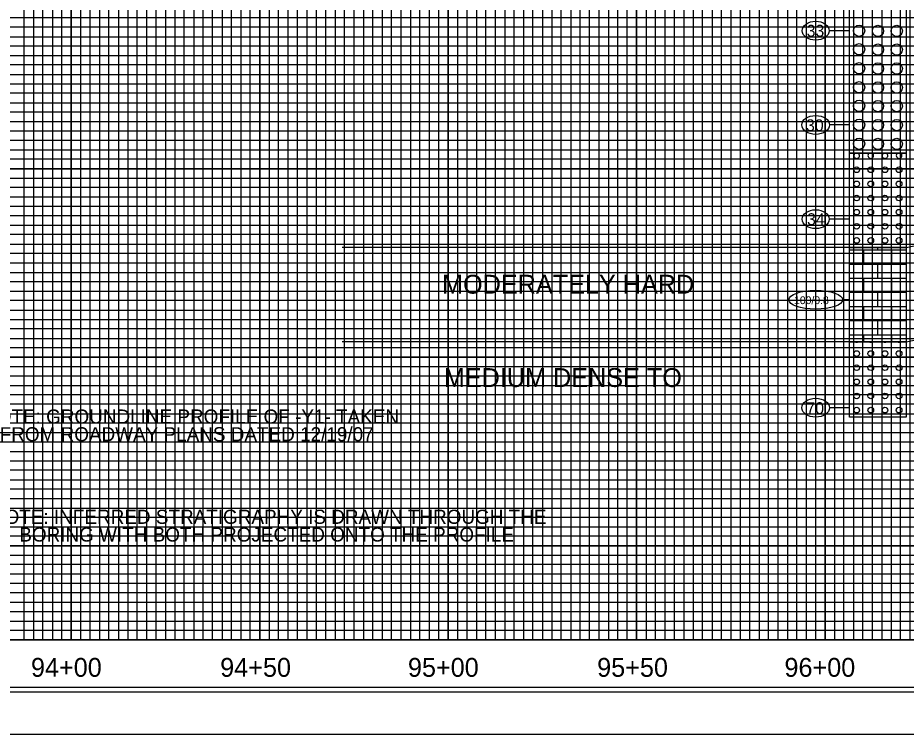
# Model space of a CAD drawing. Extents: x 2345490 to 2436403, y 465165 to 573888.
# Drawn here: x 2397334.9 to 2397806.3, y 557184.1 to 557564.2 of the extents above; entities that cross this region are included whole.
import ezdxf

# ---------------------------------------------------------------- set-up
doc = ezdxf.new("R2010")
doc.units = 0
for name, color, linetype in [('Prop Road Sect_ Boring - Material (Outline)', 7, 'Continuous'), ('Prop Road Sect_ Boring - Peripheral (SPT Oval + Leader)', 7, 'Continuous'), ('Prop Road Sect_ Boring - Peripheral (SPT Tx)', 7, 'Continuous'), ('Prop Strc Sect_ Grid - Tx + ticks', 7, 'Continuous'), ('Prop Strc Sect_ Material - Contact (General - Minor)', 7, 'Continuous'), ('Prop Strc Sect_ Material - Tx (Composite Desc)', 7, 'Continuous'), ('Sheet Cutting Line CELL', 7, 'Continuous'), ('Sheet DOT Grid CELL', 7, 'Continuous'), ('Sheet Layout Profile Border', 7, 'Continuous'), ('Sheet Plot Border Inside CELL', 7, 'Continuous'), ('Sheet Plot Border Outside CELL', 7, 'Continuous'), ('Sheet Profile CELL', 7, 'Continuous'), ('Sheet Profile Grid Major CELL', 7, 'Continuous'), ('Sheet Profile Grid Middle CELL', 7, 'Continuous'), ('Sheet Profile Grid Minor CELL', 7, 'Continuous')]:
    doc.layers.add(name, color=color, linetype=linetype)

msp = doc.modelspace()

# ---------------------------------------------------------------- linework, layer by layer
at = {"layer": 'Prop Road Sect_ Boring - Material (Outline)'}
for p, q in [((2397791.21249, 557441.02984), (2397791.21249, 557442.314)), ((2397776.24246, 557441.02984), (2397806.21252, 557441.02984)), ((2397783.71248, 557433.53702), (2397783.71248, 557441.02984)), ((2397798.71251, 557433.53702), (2397798.71251, 557441.02984)), ((2397806.22746, 557441.02984), (2397806.24246, 557441.02984)), ((2397776.24246, 557433.53702), (2397806.21252, 557433.53702)), ((2397791.21249, 557426.04421), (2397791.21249, 557433.53702)), ((2397806.22746, 557433.53702), (2397806.24246, 557433.53702)), ((2397776.24246, 557426.04421), (2397806.21252, 557426.04421)), ((2397783.71248, 557422.299), (2397783.71248, 557426.04421)), ((2397798.71251, 557422.299), (2397798.71251, 557426.04421)), ((2397806.22746, 557426.04421), (2397806.24246, 557426.04421)), ((2397783.71248, 557418.53765), (2397783.71248, 557422.28406)), ((2397798.71251, 557418.53765), (2397798.71251, 557422.28406)), ((2397776.24246, 557418.53765), (2397806.21252, 557418.53765)), ((2397791.21249, 557411.04484), (2397791.21249, 557418.53765)), ((2397806.22746, 557418.53765), (2397806.24246, 557418.53765)), ((2397776.24246, 557411.04484), (2397806.21252, 557411.04484)), ((2397783.71248, 557403.55202), (2397783.71248, 557411.04484)), ((2397798.71251, 557403.55202), (2397798.71251, 557411.04484)), ((2397806.22746, 557411.04484), (2397806.24246, 557411.04484)), ((2397776.24246, 557403.55202), (2397806.21252, 557403.55202)), ((2397791.21249, 557396.05921), (2397791.21249, 557403.55202)), ((2397806.22746, 557403.55202), (2397806.24246, 557403.55202)), ((2397776.24246, 557396.05921), (2397806.21252, 557396.05921)), ((2397783.71248, 557392.314), (2397783.71248, 557396.05921)), ((2397798.71251, 557392.314), (2397798.71251, 557396.05921)), ((2397806.22746, 557396.05921), (2397806.24246, 557396.05921))]:
    msp.add_line(p, q, dxfattribs=at)
for points in [[(2397776.24246, 557592.314), (2397806.24246, 557592.314), (2397806.24246, 557492.314), (2397776.24246, 557492.314)], [(2397776.24246, 557492.314), (2397806.24246, 557492.314), (2397806.24246, 557442.314), (2397776.24246, 557442.314)], [(2397776.24246, 557442.314), (2397806.24246, 557442.314), (2397806.24246, 557392.314), (2397776.24246, 557392.314)], [(2397776.24246, 557392.314), (2397806.24246, 557392.314), (2397806.24246, 557352.314), (2397776.24246, 557352.314)]]:
    msp.add_lwpolyline(points, close=True, dxfattribs=at)
for centre, radius in [((2397781.23476, 557557.26829), 3), ((2397791.28476, 557557.14829), 3), ((2397801.21476, 557557.14829), 3), ((2397781.23476, 557547.42829), 3), ((2397791.28476, 557547.27829), 3), ((2397801.21476, 557547.27829), 3), ((2397781.23476, 557537.34829), 3), ((2397791.28476, 557537.22829), 3), ((2397801.21476, 557537.22829), 3), ((2397781.23476, 557527.29829), 3), ((2397791.28476, 557527.17829), 3), ((2397801.21476, 557527.17829), 3), ((2397781.23476, 557517.45829), 3), ((2397791.28476, 557517.30829), 3), ((2397801.21476, 557517.30829), 3), ((2397781.23476, 557507.37829), 3), ((2397791.28476, 557507.25829), 3), ((2397801.21476, 557507.25829), 3), ((2397781.23476, 557497.32829), 3), ((2397791.28476, 557497.20829), 3), ((2397801.21476, 557497.20829), 3), ((2397779.97935, 557483.52567), 1.5), ((2397787.47935, 557483.52567), 1.5), ((2397794.97935, 557483.52567), 1.5), ((2397802.47935, 557483.52567), 1.5), ((2397779.97935, 557476.02567), 1.5), ((2397787.47935, 557476.02567), 1.5), ((2397794.97935, 557476.02567), 1.5), ((2397802.47935, 557476.02567), 1.5), ((2397779.97935, 557468.54067), 1.5), ((2397787.47935, 557468.54067), 1.5), ((2397794.97935, 557468.54067), 1.5), ((2397802.47935, 557468.54067), 1.5), ((2397779.97935, 557461.04067), 1.5), ((2397787.47935, 557461.04067), 1.5), ((2397794.97935, 557461.04067), 1.5), ((2397802.47935, 557461.04067), 1.5), ((2397779.97935, 557453.54067), 1.5), ((2397787.47935, 557453.54067), 1.5), ((2397794.97935, 557453.54067), 1.5), ((2397802.47935, 557453.54067), 1.5), ((2397779.97935, 557446.04067), 1.5), ((2397787.47935, 557446.04067), 1.5), ((2397794.97935, 557446.04067), 1.5), ((2397802.47935, 557446.04067), 1.5), ((2397779.97935, 557386.02567), 1.5), ((2397787.47935, 557386.02567), 1.5), ((2397794.97935, 557386.02567), 1.5), ((2397802.47935, 557386.02567), 1.5), ((2397779.97935, 557378.54067), 1.5), ((2397787.47935, 557378.54067), 1.5), ((2397794.97935, 557378.54067), 1.5), ((2397802.47935, 557378.54067), 1.5), ((2397779.97935, 557371.04067), 1.5), ((2397787.47935, 557371.04067), 1.5), ((2397794.97935, 557371.04067), 1.5), ((2397802.47935, 557371.04067), 1.5), ((2397779.97935, 557363.54067), 1.5), ((2397787.47935, 557363.54067), 1.5), ((2397794.97935, 557363.54067), 1.5), ((2397802.47935, 557363.54067), 1.5), ((2397779.97935, 557356.04067), 1.5), ((2397787.47935, 557356.04067), 1.5), ((2397794.97935, 557356.04067), 1.5), ((2397802.47935, 557356.04067), 1.5)]:
    msp.add_circle(centre, radius, dxfattribs=at)
for centre, start, end in [((2397779.97935, 557491.02567), 120.8079446, 59.1920554), ((2397787.47935, 557491.02567), 120.8079446, 59.1920554), ((2397794.97935, 557491.02567), 120.8079446, 59.1920554), ((2397802.47935, 557491.02567), 120.8079446, 59.1920554), ((2397779.97935, 557393.52567), 233.8793791, 306.1206209), ((2397787.47935, 557393.52567), 233.8793791, 306.1206209), ((2397794.97935, 557393.52567), 233.8793791, 306.1206209), ((2397802.47935, 557393.52567), 233.8793791, 306.1206209)]:
    msp.add_arc(centre, 1.5, start, end, dxfattribs=at)
at = {"layer": 'Prop Road Sect_ Boring - Peripheral (SPT Oval + Leader)'}
for p, q in [((2397776.24246, 557557.314), (2397765.40388, 557557.314)), ((2397776.24246, 557507.314), (2397765.60073, 557507.314)), ((2397776.24246, 557457.314), (2397765.40388, 557457.314)), ((2397776.24246, 557414.57725), (2397772.52986, 557414.57725)), ((2397776.24246, 557357.314), (2397765.60073, 557357.314))]:
    msp.add_line(p, q, dxfattribs=at)
for centre, major_axis, ratio in [((2397758.24246, 557557.314), (7.16142, 0), 0.698185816), ((2397758.24246, 557507.314), (7.35827, 0), 0.679507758), ((2397758.24246, 557457.314), (7.16142, 0), 0.698185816), ((2397758.24246, 557414.57725), (14.2874, 0), 0.349958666), ((2397758.24246, 557357.314), (7.35827, 0), 0.679507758)]:
    msp.add_ellipse(centre, major_axis=major_axis, ratio=ratio, dxfattribs=at)
at = {"layer": 'Prop Strc Sect_ Material - Contact (General - Minor)'}
for p, q in [((2397806.24246, 557442.314), (2398064.24246, 557496.92666)), ((2397806.24246, 557392.314), (2398064.24246, 557446.92666)), ((2397776.24246, 557442.314), (2397507.04863, 557442.314)), ((2397776.24246, 557392.314), (2397507.04863, 557392.314))]:
    msp.add_line(p, q, dxfattribs=at)
at = {"layer": 'Sheet Cutting Line CELL'}
msp.add_line((2397096.24277, 557184.113), (2398780.24277, 557184.113), dxfattribs=at)
at = {"layer": 'Sheet DOT Grid CELL'}
for p, q in [((2397363.24277, 558259.113), (2397363.24277, 557234.113)), ((2397413.24277, 558259.113), (2397413.24277, 557234.113)), ((2397463.24277, 558259.113), (2397463.24277, 557234.113)), ((2397513.24277, 558259.113), (2397513.24277, 557234.113)), ((2397563.24277, 558259.113), (2397563.24277, 557234.113)), ((2397613.24277, 558259.113), (2397613.24277, 557234.113)), ((2397663.24277, 558259.113), (2397663.24277, 557234.113)), ((2397713.24277, 558259.113), (2397713.24277, 557234.113)), ((2397763.24277, 558259.113), (2397763.24277, 557234.113)), ((2397263.24277, 557534.113), (2398763.24277, 557534.113)), ((2397263.24277, 557484.113), (2398763.24277, 557484.113)), ((2397263.24277, 557434.113), (2398763.24277, 557434.113)), ((2397263.24277, 557384.113), (2398763.24277, 557384.113)), ((2397263.24277, 557334.113), (2398763.24277, 557334.113)), ((2397263.24277, 557284.113), (2398763.24277, 557284.113))]:
    msp.add_line(p, q, dxfattribs=at)
at = {"layer": 'Sheet Layout Profile Border'}
msp.add_lwpolyline([(2397313.24277, 558259.113), (2397313.24277, 557234.113), (2398713.24277, 557234.113), (2398713.24277, 558121.563), (2398563.19277, 558121.563), (2398563.19277, 558259.113)], close=True, dxfattribs=at)
at = {"layer": 'Sheet Plot Border Inside CELL'}
msp.add_lwpolyline([(2398775.74277, 558261.663), (2397109.24277, 558261.663), (2397109.24277, 557206.563), (2398775.74277, 557206.563)], close=True, dxfattribs=at)
at = {"layer": 'Sheet Plot Border Outside CELL'}
msp.add_lwpolyline([(2398780.24277, 558284.113), (2397096.24277, 558284.113), (2397096.24277, 557184.113), (2398780.24277, 557184.113)], close=True, dxfattribs=at)
at = {"layer": 'Sheet Profile CELL'}
msp.add_line((2398763.24277, 557234.113), (2397263.24277, 557234.113), dxfattribs=at)
msp.add_lwpolyline([(2398763.24277, 558259.113), (2397263.24277, 558259.113), (2397263.24277, 557209.113), (2398763.24277, 557209.113)], close=True, dxfattribs=at)
at = {"layer": 'Sheet Profile Grid Major CELL'}
for points in [[(2397263.24277, 558259.113), (2397313.24277, 558259.113), (2397313.24277, 557234.113), (2397363.24277, 557234.113), (2397363.24277, 558259.113), (2397413.24277, 558259.113), (2397413.24277, 557234.113), (2397463.24277, 557234.113), (2397463.24277, 558259.113), (2397513.24277, 558259.113), (2397513.24277, 557234.113), (2397563.24277, 557234.113), (2397563.24277, 558259.113), (2397613.24277, 558259.113), (2397613.24277, 557234.113), (2397663.24277, 557234.113), (2397663.24277, 558259.113), (2397713.24277, 558259.113), (2397713.24277, 557234.113), (2397763.24277, 557234.113), (2397763.24277, 558259.113), (2397813.24277, 558259.113)], [(2398763.24277, 557484.113), (2397263.24277, 557484.113), (2397263.24277, 557534.113), (2398763.24277, 557534.113)], [(2398763.24277, 557384.113), (2397263.24277, 557384.113), (2397263.24277, 557434.113), (2398763.24277, 557434.113)], [(2398763.24277, 557284.113), (2397263.24277, 557284.113), (2397263.24277, 557334.113), (2398763.24277, 557334.113)]]:
    msp.add_lwpolyline(points, dxfattribs=at)
at = {"layer": 'Sheet Profile Grid Middle CELL'}
for points in [[(2397338.24277, 557234.113), (2397338.24277, 558259.113), (2397388.24277, 558259.113), (2397388.24277, 557234.113), (2397438.24277, 557234.113), (2397438.24277, 558259.113), (2397488.24277, 558259.113), (2397488.24277, 557234.113), (2397538.24277, 557234.113), (2397538.24277, 558259.113), (2397588.24277, 558259.113), (2397588.24277, 557234.113), (2397638.24277, 557234.113), (2397638.24277, 558259.113), (2397688.24277, 558259.113), (2397688.24277, 557234.113), (2397738.24277, 557234.113), (2397738.24277, 558259.113), (2397788.24277, 558259.113), (2397788.24277, 557234.113), (2397838.24277, 557234.113)], [(2398763.24277, 557559.113), (2397263.24277, 557559.113), (2397263.24277, 557509.113), (2398763.24277, 557509.113)], [(2398763.24277, 557459.113), (2397263.24277, 557459.113), (2397263.24277, 557409.113), (2398763.24277, 557409.113)], [(2398763.24277, 557359.113), (2397263.24277, 557359.113), (2397263.24277, 557309.113), (2398763.24277, 557309.113)], [(2398763.24277, 557259.113), (2397263.24277, 557259.113)]]:
    msp.add_lwpolyline(points, dxfattribs=at)
at = {"layer": 'Sheet Profile Grid Minor CELL'}
for points in [[(2397343.24277, 558259.113), (2397343.24277, 557234.113), (2397348.24277, 557234.113), (2397348.24277, 558259.113)], [(2397353.24277, 558259.113), (2397353.24277, 557234.113), (2397358.24277, 557234.113), (2397358.24277, 558259.113)], [(2397368.24277, 558259.113), (2397368.24277, 557234.113), (2397373.24277, 557234.113), (2397373.24277, 558259.113)], [(2397378.24277, 558259.113), (2397378.24277, 557234.113), (2397383.24277, 557234.113), (2397383.24277, 558259.113)], [(2397393.24277, 558259.113), (2397393.24277, 557234.113), (2397398.24277, 557234.113), (2397398.24277, 558259.113)], [(2397403.24277, 558259.113), (2397403.24277, 557234.113), (2397408.24277, 557234.113), (2397408.24277, 558259.113)], [(2397418.24277, 558259.113), (2397418.24277, 557234.113), (2397423.24277, 557234.113), (2397423.24277, 558259.113)], [(2397428.24277, 558259.113), (2397428.24277, 557234.113), (2397433.24277, 557234.113), (2397433.24277, 558259.113)], [(2397443.24277, 558259.113), (2397443.24277, 557234.113), (2397448.24277, 557234.113), (2397448.24277, 558259.113)], [(2397453.24277, 558259.113), (2397453.24277, 557234.113), (2397458.24277, 557234.113), (2397458.24277, 558259.113)], [(2397468.24277, 558259.113), (2397468.24277, 557234.113), (2397473.24277, 557234.113), (2397473.24277, 558259.113)], [(2397478.24277, 557234.113), (2397483.24277, 557234.113), (2397483.24277, 558259.113)], [(2397478.24277, 558259.113), (2397478.24277, 557234.113)], [(2397493.24277, 558259.113), (2397493.24277, 557234.113), (2397498.24277, 557234.113), (2397498.24277, 558259.113)], [(2397503.24277, 558259.113), (2397503.24277, 557234.113), (2397508.24277, 557234.113), (2397508.24277, 558259.113)], [(2397518.24277, 558259.113), (2397518.24277, 557234.113), (2397523.24277, 557234.113), (2397523.24277, 558259.113)], [(2397528.24277, 558259.113), (2397528.24277, 557234.113), (2397533.24277, 557234.113), (2397533.24277, 558259.113)], [(2397543.24277, 558259.113), (2397543.24277, 557234.113), (2397548.24277, 557234.113), (2397548.24277, 558259.113)], [(2397553.24277, 558259.113), (2397553.24277, 557234.113), (2397558.24277, 557234.113), (2397558.24277, 558259.113)], [(2397568.24277, 558259.113), (2397568.24277, 557234.113), (2397573.24277, 557234.113), (2397573.24277, 558259.113)], [(2397578.24277, 558259.113), (2397578.24277, 557234.113), (2397583.24277, 557234.113), (2397583.24277, 558259.113)], [(2397593.24277, 558259.113), (2397593.24277, 557234.113), (2397598.24277, 557234.113), (2397598.24277, 558259.113)], [(2397603.24277, 558259.113), (2397603.24277, 557234.113), (2397608.24277, 557234.113), (2397608.24277, 558259.113)], [(2397618.24277, 558259.113), (2397618.24277, 557234.113), (2397623.24277, 557234.113), (2397623.24277, 558259.113)], [(2397628.24277, 558259.113), (2397628.24277, 557234.113), (2397633.24277, 557234.113), (2397633.24277, 558259.113)], [(2397643.24277, 558259.113), (2397643.24277, 557234.113), (2397658.24277, 557234.113), (2397658.24277, 558259.113)], [(2397648.24277, 558259.113), (2397648.24277, 557234.113), (2397653.24277, 557234.113), (2397653.24277, 558259.113)], [(2397648.24277, 558258.513), (2397648.24277, 557234.113), (2397653.24277, 557234.113), (2397653.24277, 558258.513)], [(2397668.24277, 558259.113), (2397668.24277, 557234.113), (2397673.24277, 557234.113), (2397673.24277, 558259.113)], [(2397678.24277, 558259.113), (2397678.24277, 557234.113), (2397683.24277, 557234.113), (2397683.24277, 558259.113)], [(2397693.24277, 558259.113), (2397693.24277, 557234.113), (2397698.24277, 557234.113), (2397698.24277, 558259.113)], [(2397703.24277, 558259.113), (2397703.24277, 557234.113), (2397708.24277, 557234.113), (2397708.24277, 558259.113)], [(2397718.24277, 558259.113), (2397718.24277, 557234.113), (2397723.24277, 557234.113), (2397723.24277, 558259.113)], [(2397728.24277, 558259.113), (2397728.24277, 557234.113), (2397733.24277, 557234.113), (2397733.24277, 558259.113)], [(2397743.24277, 558259.113), (2397743.24277, 557234.113), (2397748.24277, 557234.113), (2397748.24277, 558259.113)], [(2397753.24277, 558259.113), (2397753.24277, 557234.113), (2397758.24277, 557234.113), (2397758.24277, 558259.113)], [(2397768.24277, 558259.113), (2397768.24277, 557234.113), (2397773.24277, 557234.113), (2397773.24277, 558259.113)], [(2397778.24277, 558259.113), (2397778.24277, 557234.113), (2397783.24277, 557234.113), (2397783.24277, 558259.113)], [(2397793.24277, 558259.113), (2397793.24277, 557234.113)], [(2397798.24277, 558259.113), (2397798.24277, 557234.113), (2397803.24277, 557234.113), (2397803.24277, 558259.113), (2397808.24277, 558259.113), (2397808.24277, 557234.113), (2397818.24277, 557234.113), (2397818.24277, 558259.113), (2397823.24277, 558259.113), (2397823.24277, 557234.113), (2397828.24277, 557234.113), (2397828.24277, 558259.113), (2397833.24277, 558259.113), (2397833.24277, 557234.113)], [(2398713.24277, 557564.113), (2397313.24277, 557564.113), (2397313.24277, 557554.113), (2398713.24277, 557554.113)], [(2398713.24277, 557549.113), (2397313.24277, 557549.113), (2397313.24277, 557544.113), (2398713.24277, 557544.113)], [(2398713.24277, 557539.113), (2397313.24277, 557539.113), (2397313.24277, 557529.113), (2398713.24277, 557529.113)], [(2398713.24277, 557524.113), (2397313.24277, 557524.113), (2397313.24277, 557519.113), (2398713.24277, 557519.113)], [(2398713.24277, 557514.113), (2397313.24277, 557514.113), (2397313.24277, 557504.113), (2398713.24277, 557504.113)], [(2398713.24277, 557499.113), (2397313.24277, 557499.113), (2397313.24277, 557494.113), (2398713.24277, 557494.113)], [(2398713.24277, 557489.113), (2397313.24277, 557489.113), (2397313.24277, 557479.113), (2398713.24277, 557479.113)], [(2398713.24277, 557474.113), (2397313.24277, 557474.113), (2397313.24277, 557469.113), (2398713.24277, 557469.113)], [(2398713.24277, 557464.113), (2397313.24277, 557464.113), (2397313.24277, 557454.113), (2398713.24277, 557454.113)], [(2398713.24277, 557449.113), (2397313.24277, 557449.113), (2397313.24277, 557444.113), (2398713.24277, 557444.113)], [(2398713.24277, 557439.113), (2397313.24277, 557439.113)], [(2397313.24277, 557429.113), (2398713.24277, 557429.113)], [(2398713.24277, 557424.113), (2397313.24277, 557424.113), (2397313.24277, 557419.113), (2398713.24277, 557419.113)], [(2398713.24277, 557414.113), (2397313.24277, 557414.113)], [(2397313.24277, 557404.113), (2398713.24277, 557404.113)], [(2398713.24277, 557399.113), (2397313.24277, 557399.113), (2397313.24277, 557394.113), (2398713.24277, 557394.113)], [(2398713.24277, 557389.113), (2397313.24277, 557389.113), (2397313.24277, 557379.113), (2398713.24277, 557379.113)], [(2398713.24277, 557374.113), (2397313.24277, 557374.113), (2397313.24277, 557369.113), (2398713.24277, 557369.113)], [(2398713.24277, 557364.113), (2397313.24277, 557364.113), (2397313.24277, 557354.113), (2398713.24277, 557354.113)], [(2398713.24277, 557349.113), (2397313.24277, 557349.113), (2397313.24277, 557344.113), (2398713.24277, 557344.113)], [(2398713.24277, 557339.113), (2397313.24277, 557339.113), (2397313.24277, 557329.113), (2398713.24277, 557329.113)], [(2398713.24277, 557324.113), (2397313.24277, 557324.113), (2397313.24277, 557319.113), (2398713.24277, 557319.113)], [(2398713.24277, 557314.113), (2397313.24277, 557314.113), (2397313.24277, 557304.113), (2398713.24277, 557304.113)], [(2398713.24277, 557299.113), (2397313.24277, 557299.113), (2397313.24277, 557294.113), (2398713.24277, 557294.113)], [(2398713.24277, 557289.113), (2397313.24277, 557289.113), (2397313.24277, 557279.113), (2398713.24277, 557279.113)], [(2398713.24277, 557274.113), (2397313.24277, 557274.113), (2397313.24277, 557269.113), (2398713.24277, 557269.113)], [(2398713.24277, 557264.113), (2397313.24277, 557264.113), (2397313.24277, 557254.113), (2398713.24277, 557254.113)], [(2398713.24277, 557249.113), (2397313.24277, 557249.113), (2397313.24277, 557244.113), (2398713.24277, 557244.113)], [(2398713.24277, 557239.113), (2397313.24277, 557239.113)]]:
    msp.add_lwpolyline(points, dxfattribs=at)

# ---------------------------------------------------------------- texts
at = {"layer": 'Prop Road Sect_ Boring - Peripheral (SPT Tx)'}
for s, height, p in [('33', 6.3, (2397753.43443, 557554.12504)), ('30', 6.3, (2397753.07284, 557503.97962)), ('34', 6.3, (2397753.62908, 557454.164)), ('100/0.8', 4.13343, (2397746.74164, 557412.26313)), ('70', 6.3, (2397753.27156, 557353.92925))]:
    msp.add_text(s, height=height, dxfattribs=at).set_placement(p)
at = {"layer": 'Prop Strc Sect_ Grid - Tx + ticks'}
for s, p in [('94+00', (2397341.88822, 557214.57944)), ('94+50', (2397442.28193, 557214.57944)), ('95+00', (2397541.88822, 557214.57944)), ('95+50', (2397642.28193, 557214.57944)), ('96+00', (2397741.652, 557214.57944))]:
    msp.add_text(s, height=10, dxfattribs=at).set_placement(p)
at = {"layer": 'Prop Strc Sect_ Material - Tx (Composite Desc)'}
for s, height, p in [('MODERATELY HARD', 10, (2397560.01441, 557417.82469)), ('MEDIUM DENSE TO', 10, (2397560.94858, 557368.31245)), ('NOTE: GROUNDLINE PROFILE OF -Y1- TAKEN', 7.5, (2397316.50001, 557348.8824)), ('FROM ROADWAY PLANS DATED 12/19/07', 7.5, (2397325.29922, 557339.49263)), ('NOTE: INFERRED STRATIGRAPHY IS DRAWN THROUGH THE', 7.5, (2397320.64345, 557295.70711)), ('BORING WITH BOTH PROJECTED ONTO THE PROFILE', 7.5, (2397335.70251, 557286.31734))]:
    msp.add_text(s, height=height, dxfattribs=at).set_placement(p)

doc.saveas('drawing.dxf')
